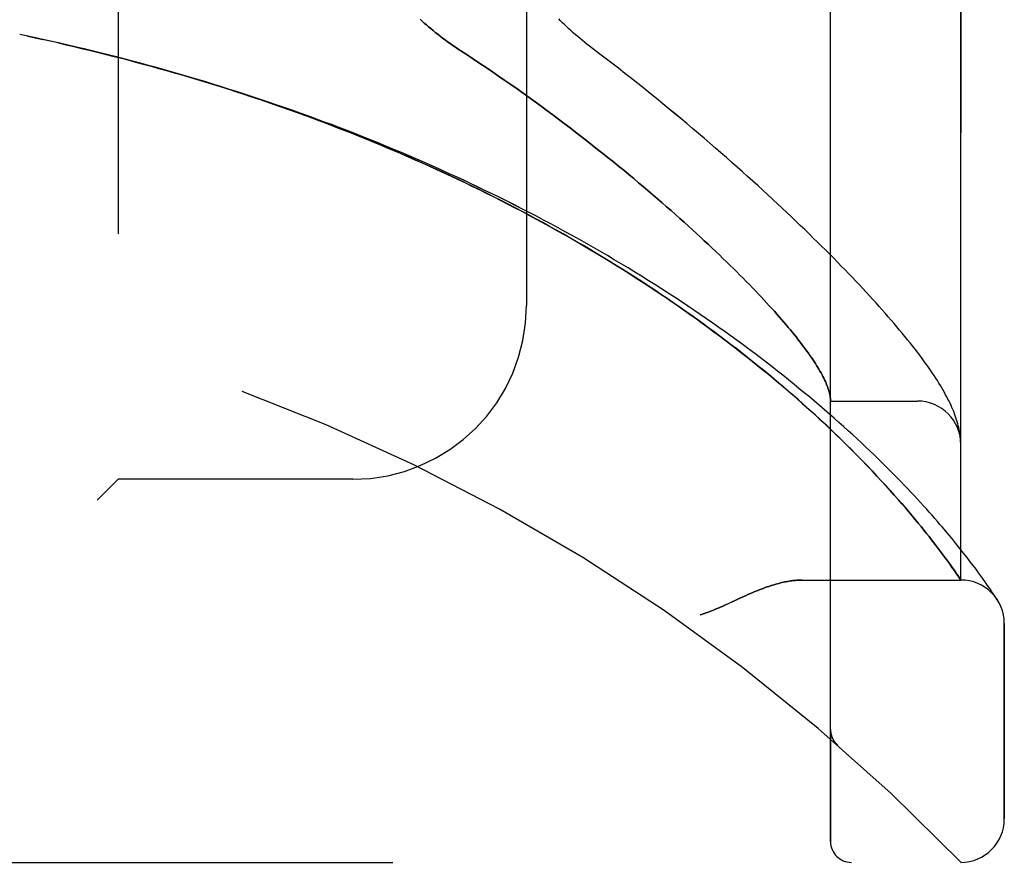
# Model space of a CAD drawing. Header units: inches. Extents: x 0 to 227, y 0 to 147.
# Tile 268 of 285: x 120.3 to 121.72, y 81.18 to 82.4. Entities that reach past the tile are written whole.
import ezdxf

# ---------------------------------------------------------------- set-up
doc = ezdxf.new("R2010")
doc.units = ezdxf.units.IN
doc.header["$LTSCALE"] = 12.466667
doc.header["$MEASUREMENT"] = 0
doc.linetypes.add('HIDDEN', pattern=[0.2, 0.1, -0.1])
doc.layers.add('LEFTHAND_DOOR_ASSEMBLY', color=7, linetype='CONTINUOUS')
doc.layers.add('RIGHTHAND_DOOR_ASSEMBLY', color=7, linetype='CONTINUOUS')

msp = doc.modelspace()

# ---------------------------------------------------------------- linework, layer by layer
at = {"layer": 'LEFTHAND_DOOR_ASSEMBLY', "color": 8, "linetype": 'HIDDEN'}
for p, q in [((121.4679, 81.213), (121.4679, 83.8555)), ((121.6554, 81.5893), (121.6554, 83.4793)), ((120.4429, 83.3343), (120.4429, 81.7343)), ((121.0304, 83.0843), (121.0304, 81.9843)), ((120.3129, 82.3719), (120.3014, 82.3743)), ((120.3245, 82.3694), (120.3125, 82.3719)), ((121.4679, 81.8468), (121.5929, 81.8468)), ((121.6545, 81.7966), (121.6544, 81.7977)), ((121.6546, 81.7959), (121.6545, 81.7966)), ((121.6547, 81.7952), (121.6546, 81.7959)), ((121.6549, 81.7935), (121.6548, 81.7942)), ((121.655, 81.7928), (121.6549, 81.7935)), ((121.655, 81.7922), (121.655, 81.7928)), ((121.6551, 81.7915), (121.655, 81.7922)), ((121.6551, 81.7908), (121.6551, 81.7915)), ((121.5048, 81.7699), (121.4964, 81.7785)), ((121.5128, 81.7618), (121.5048, 81.7699)), ((121.5205, 81.7539), (121.5128, 81.7618)), ((121.5277, 81.7462), (121.5205, 81.7539)), ((120.4429, 81.7343), (120.4129, 81.7043)), ((120.7804, 81.7343), (120.4429, 81.7343)), ((121.5347, 81.7388), (121.5277, 81.7462)), ((121.5413, 81.7317), (121.5347, 81.7388)), ((121.5477, 81.7247), (121.5413, 81.7317)), ((121.5537, 81.718), (121.5477, 81.7247)), ((121.5595, 81.7115), (121.5537, 81.718)), ((121.5651, 81.7052), (121.5595, 81.7115)), ((121.5704, 81.6991), (121.5651, 81.7052)), ((121.5756, 81.6931), (121.5704, 81.6991)), ((121.5805, 81.6874), (121.5756, 81.6931)), ((121.5852, 81.6818), (121.5805, 81.6874)), ((121.5897, 81.6764), (121.5852, 81.6818)), ((121.594, 81.6711), (121.5897, 81.6764)), ((121.5981, 81.6661), (121.594, 81.6711)), ((121.6021, 81.6611), (121.5981, 81.6661)), ((121.6358, 81.6571), (121.6289, 81.6652)), ((121.6059, 81.6563), (121.6021, 81.6611)), ((121.6096, 81.6517), (121.6059, 81.6563)), ((121.6131, 81.6472), (121.6096, 81.6517)), ((121.6422, 81.6493), (121.6358, 81.6571)), ((121.6483, 81.6419), (121.6422, 81.6493)), ((121.6165, 81.6429), (121.6131, 81.6472)), ((121.6197, 81.6387), (121.6165, 81.6429)), ((121.6243, 81.6326), (121.6197, 81.6387)), ((121.654, 81.6348), (121.6483, 81.6419)), ((121.6593, 81.6281), (121.654, 81.6348)), ((121.6286, 81.6269), (121.6243, 81.6326)), ((121.6326, 81.6214), (121.6286, 81.6269)), ((121.6364, 81.6163), (121.6326, 81.6214)), ((121.6643, 81.6218), (121.6593, 81.6281)), ((121.6689, 81.6157), (121.6643, 81.6218)), ((121.6398, 81.6115), (121.6364, 81.6163)), ((121.643, 81.607), (121.6398, 81.6115)), ((121.646, 81.6029), (121.643, 81.607)), ((121.6732, 81.6101), (121.6689, 81.6157)), ((121.6772, 81.6047), (121.6732, 81.6101)), ((121.6493, 81.5982), (121.646, 81.6029)), ((121.6519, 81.5944), (121.6493, 81.5982)), ((121.6809, 81.5997), (121.6772, 81.6047)), ((121.6843, 81.5951), (121.6809, 81.5997)), ((121.6874, 81.5907), (121.6843, 81.5951)), ((121.4273, 81.5893), (121.6554, 81.5893)), ((121.6903, 81.5867), (121.6874, 81.5907)), ((121.6929, 81.583), (121.6903, 81.5867)), ((121.6952, 81.5796), (121.6929, 81.583)), ((121.6973, 81.5765), (121.6952, 81.5796)), ((121.7001, 81.5725), (121.6973, 81.5765)), ((121.7024, 81.569), (121.7001, 81.5725)), ((121.7048, 81.5654), (121.7024, 81.569)), ((121.7068, 81.5624), (121.7048, 81.5654)), ((121.7179, 81.2455), (121.7179, 81.5268)), ((121.4679, 81.3743), (121.4679, 81.3698)), ((121.478, 81.3519), (121.4782, 81.3517)), ((119.5916, 81.183), (121.6554, 81.183))]:
    msp.add_line(p, q, dxfattribs=at)
for points in [[(120.8776, 82.3963), (120.8805, 82.3936), (120.8834, 82.3909), (120.8865, 82.3882), (120.8896, 82.3855), (120.8928, 82.3828), (120.896, 82.3801), (120.8993, 82.3774), (120.9027, 82.3747), (120.9062, 82.372), (120.9097, 82.3693), (120.9133, 82.3666), (120.917, 82.3639), (120.9207, 82.3613), (120.9244, 82.3586), (120.9283, 82.356), (120.9321, 82.3534), (120.9452, 82.3449)], [(121.1342, 82.3476), (121.1212, 82.3575), (121.1177, 82.3602), (121.1143, 82.3629), (121.1109, 82.3657), (121.1075, 82.3685), (121.1042, 82.3713), (121.101, 82.3741), (121.0977, 82.3769), (121.0946, 82.3798), (121.0915, 82.3826), (121.0884, 82.3855), (121.0854, 82.3884), (121.0825, 82.3912), (121.0796, 82.3941), (121.0768, 82.397)], [(120.3459, 82.3647), (120.3348, 82.3671), (120.3236, 82.3696)], [(120.3477, 82.3643), (120.3361, 82.3669), (120.3245, 82.3694)], [(121.6289, 81.6652), (121.6253, 81.6694), (121.6216, 81.6737), (121.6178, 81.678), (121.6139, 81.6825), (121.6099, 81.687), (121.6058, 81.6916), (121.6016, 81.6963), (121.5972, 81.701), (121.5928, 81.7059), (121.5882, 81.7108), (121.5835, 81.7158), (121.5787, 81.7208), (121.5738, 81.726), (121.5688, 81.7311), (121.5637, 81.7364), (121.5584, 81.7417), (121.5531, 81.7471), (121.5476, 81.7526), (121.542, 81.7581), (121.5363, 81.7637), (121.5305, 81.7693), (121.5246, 81.775), (121.5186, 81.7807), (121.5124, 81.7865), (121.5061, 81.7924), (121.4998, 81.7982), (121.4933, 81.8041), (121.4867, 81.8101), (121.48, 81.8161), (121.4732, 81.8221), (121.4662, 81.8282), (121.4592, 81.8343), (121.4521, 81.8404), (121.4449, 81.8466), (121.4375, 81.8527), (121.4301, 81.8589), (121.4225, 81.8651), (121.4149, 81.8714), (121.4072, 81.8776), (121.3993, 81.8839), (121.3914, 81.8901), (121.3834, 81.8964), (121.3753, 81.9027), (121.3671, 81.9089), (121.3588, 81.9152), (121.3504, 81.9215), (121.342, 81.9278), (121.3334, 81.934), (121.3248, 81.9403), (121.3161, 81.9466), (121.3073, 81.9528), (121.2984, 81.959), (121.2895, 81.9653), (121.2804, 81.9715), (121.2713, 81.9777), (121.2622, 81.9839), (121.2529, 81.99), (121.2436, 81.9962), (121.2342, 82.0023), (121.2248, 82.0084), (121.2152, 82.0144), (121.2057, 82.0205), (121.196, 82.0265), (121.1863, 82.0325), (121.1765, 82.0384), (121.1667, 82.0444), (121.1568, 82.0503), (121.1469, 82.0561), (121.1369, 82.0619), (121.1269, 82.0677), (121.1168, 82.0735), (121.1066, 82.0792), (121.0964, 82.0849), (121.0861, 82.0906), (121.0758, 82.0962), (121.0655, 82.1018), (121.0551, 82.1073), (121.0447, 82.1128), (121.0342, 82.1183), (121.0237, 82.1237), (121.0131, 82.1291), (121.0025, 82.1344), (120.9919, 82.1397), (120.9812, 82.1449), (120.9705, 82.1501), (120.9597, 82.1553), (120.949, 82.1604), (120.9381, 82.1655), (120.9273, 82.1705), (120.9164, 82.1755), (120.9055, 82.1804), (120.8946, 82.1853), (120.8836, 82.1902), (120.8726, 82.195), (120.8616, 82.1997), (120.8505, 82.2044), (120.8394, 82.2091), (120.8283, 82.2137), (120.8172, 82.2183), (120.806, 82.2228), (120.7948, 82.2272), (120.7836, 82.2317), (120.7724, 82.236), (120.7612, 82.2404), (120.7499, 82.2447), (120.7386, 82.2489), (120.7273, 82.2531), (120.716, 82.2572), (120.7046, 82.2613), (120.6933, 82.2653), (120.6819, 82.2693), (120.6705, 82.2733), (120.6591, 82.2772), (120.6477, 82.281), (120.6363, 82.2848), (120.6248, 82.2886), (120.6134, 82.2923), (120.6019, 82.2959), (120.5904, 82.2995), (120.5789, 82.3031), (120.5674, 82.3066), (120.5559, 82.3101), (120.5444, 82.3135), (120.5329, 82.3169), (120.5213, 82.3202), (120.5098, 82.3235), (120.4982, 82.3267), (120.4867, 82.3299), (120.4751, 82.333), (120.4636, 82.3361), (120.452, 82.3391), (120.4404, 82.3421), (120.4288, 82.345), (120.4172, 82.3479), (120.4056, 82.3508), (120.394, 82.3536), (120.3824, 82.3563), (120.3709, 82.359), (120.3593, 82.3617), (120.3459, 82.3647)], [(121.4964, 81.7785), (121.4919, 81.7828), (121.4874, 81.7873), (121.4828, 81.7919), (121.478, 81.7965), (121.4731, 81.8012), (121.468, 81.8061), (121.4628, 81.811), (121.4574, 81.8161), (121.4518, 81.8212), (121.4461, 81.8265), (121.4401, 81.8319), (121.434, 81.8375), (121.4277, 81.8431), (121.4212, 81.8489), (121.4145, 81.8548), (121.4076, 81.8607), (121.4006, 81.8667), (121.3935, 81.8728), (121.3863, 81.8789), (121.3789, 81.885), (121.3715, 81.8911), (121.3639, 81.8972), (121.3563, 81.9034), (121.3486, 81.9095), (121.3408, 81.9156), (121.333, 81.9218), (121.325, 81.9279), (121.3169, 81.9341), (121.3088, 81.9402), (121.3006, 81.9463), (121.2923, 81.9524), (121.284, 81.9586), (121.2755, 81.9646), (121.267, 81.9707), (121.2584, 81.9768), (121.2498, 81.9828), (121.241, 81.9889), (121.2322, 81.9949), (121.2234, 82.0009), (121.2145, 82.0068), (121.2055, 82.0128), (121.1964, 82.0187), (121.1873, 82.0245), (121.1781, 82.0304), (121.1689, 82.0362), (121.1596, 82.042), (121.1502, 82.0478), (121.1408, 82.0535), (121.1314, 82.0592), (121.1219, 82.0649), (121.1123, 82.0706), (121.1027, 82.0762), (121.093, 82.0817), (121.0833, 82.0873), (121.0736, 82.0927), (121.0638, 82.0982), (121.0539, 82.1036), (121.044, 82.109), (121.0341, 82.1143), (121.0241, 82.1196), (121.0141, 82.1249), (121.0041, 82.1301), (120.994, 82.1353), (120.9839, 82.1404), (120.9737, 82.1455), (120.9635, 82.1506), (120.9532, 82.1556), (120.943, 82.1606), (120.9327, 82.1655), (120.9223, 82.1704), (120.912, 82.1752), (120.9016, 82.18), (120.8911, 82.1847), (120.8807, 82.1894), (120.8702, 82.1941), (120.8597, 82.1987), (120.8491, 82.2033), (120.8386, 82.2078), (120.828, 82.2123), (120.8173, 82.2167), (120.8067, 82.2211), (120.796, 82.2255), (120.7854, 82.2298), (120.7746, 82.234), (120.7639, 82.2382), (120.7532, 82.2424), (120.7424, 82.2465), (120.7316, 82.2506), (120.7208, 82.2546), (120.7099, 82.2586), (120.6991, 82.2625), (120.6882, 82.2664), (120.6774, 82.2703), (120.6665, 82.2741), (120.6556, 82.2778), (120.6446, 82.2815), (120.6337, 82.2852), (120.6227, 82.2888), (120.6118, 82.2924), (120.6008, 82.2959), (120.5898, 82.2994), (120.5788, 82.3028), (120.5678, 82.3062), (120.5567, 82.3095), (120.5457, 82.3129), (120.5347, 82.3161), (120.5236, 82.3193), (120.5126, 82.3225), (120.5015, 82.3256), (120.4904, 82.3287), (120.4793, 82.3317), (120.4682, 82.3347), (120.4571, 82.3377), (120.446, 82.3406), (120.4349, 82.3434), (120.4238, 82.3462), (120.4127, 82.349), (120.4016, 82.3517), (120.3904, 82.3544), (120.3793, 82.357), (120.3682, 82.3596), (120.357, 82.3622)], [(120.9452, 82.3449), (120.9543, 82.3389), (120.9634, 82.3328), (120.9724, 82.3267), (120.9814, 82.3206), (120.9904, 82.3145), (120.9993, 82.3083), (121.0081, 82.3022), (121.0169, 82.296), (121.0257, 82.2898), (121.0343, 82.2836), (121.0429, 82.2773), (121.0515, 82.2711), (121.0599, 82.2649), (121.0684, 82.2586), (121.0767, 82.2524), (121.0849, 82.2462), (121.0931, 82.24), (121.1012, 82.2338), (121.1092, 82.2276), (121.1172, 82.2214), (121.125, 82.2153), (121.1328, 82.2091), (121.1405, 82.203), (121.1481, 82.197), (121.1556, 82.1909), (121.163, 82.1849), (121.1703, 82.1789), (121.1776, 82.1729), (121.1847, 82.167), (121.1918, 82.1611), (121.1987, 82.1552), (121.2056, 82.1494), (121.2124, 82.1436), (121.2191, 82.1378), (121.2256, 82.1321), (121.2321, 82.1265), (121.2385, 82.1209), (121.2448, 82.1153), (121.2511, 82.1098), (121.2572, 82.1043), (121.2632, 82.0989), (121.2691, 82.0935), (121.2749, 82.0881), (121.2807, 82.0829), (121.2863, 82.0776), (121.2919, 82.0724), (121.2973, 82.0673), (121.3027, 82.0622), (121.3079, 82.0572), (121.3131, 82.0522), (121.3182, 82.0473), (121.3232, 82.0424), (121.3281, 82.0376), (121.3329, 82.0329), (121.3376, 82.0282), (121.3422, 82.0235), (121.3467, 82.0189), (121.3512, 82.0144), (121.3555, 82.0099), (121.3598, 82.0055), (121.3639, 82.0011), (121.368, 81.9968), (121.372, 81.9925), (121.3759, 81.9883), (121.3797, 81.9841), (121.3834, 81.98), (121.3871, 81.976), (121.3906, 81.972), (121.3941, 81.9681), (121.3975, 81.9642), (121.4008, 81.9604), (121.404, 81.9566), (121.4071, 81.9529), (121.4102, 81.9492), (121.4131, 81.9456), (121.416, 81.9421), (121.4188, 81.9386), (121.4215, 81.9351), (121.4242, 81.9317), (121.4267, 81.9284), (121.4292, 81.9251), (121.4316, 81.9219), (121.4339, 81.9187), (121.4361, 81.9156), (121.4383, 81.9126), (121.4404, 81.9095), (121.4424, 81.9066), (121.4443, 81.9037), (121.4461, 81.9008), (121.4479, 81.898), (121.4496, 81.8953), (121.4512, 81.8926), (121.4527, 81.8899), (121.4542, 81.8873), (121.4556, 81.8848), (121.4569, 81.8823), (121.4581, 81.8798), (121.4593, 81.8774), (121.4604, 81.8751), (121.4614, 81.8728), (121.4623, 81.8706), (121.4632, 81.8684), (121.464, 81.8662), (121.4647, 81.8641), (121.4653, 81.8621), (121.4659, 81.8601), (121.4664, 81.8582), (121.4668, 81.8563), (121.4672, 81.8544), (121.4675, 81.8526), (121.4677, 81.8509)], [(121.6544, 81.7977), (121.654, 81.8003), (121.6536, 81.803), (121.653, 81.8058), (121.6524, 81.8085), (121.6517, 81.8114), (121.651, 81.8142), (121.6502, 81.8171), (121.6493, 81.82), (121.6483, 81.8229), (121.6473, 81.8258), (121.6462, 81.8287), (121.6451, 81.8317), (121.6439, 81.8346), (121.6426, 81.8376), (121.6412, 81.8406), (121.6398, 81.8436), (121.6384, 81.8467), (121.6368, 81.8497), (121.6352, 81.8529), (121.6335, 81.856), (121.6317, 81.8592), (121.6299, 81.8625), (121.6279, 81.8658), (121.6259, 81.8692), (121.6238, 81.8727), (121.6216, 81.8763), (121.6192, 81.8799), (121.6168, 81.8836), (121.6142, 81.8875), (121.6115, 81.8914), (121.6087, 81.8955), (121.6058, 81.8997), (121.6027, 81.9039), (121.5995, 81.9083), (121.5962, 81.9127), (121.5928, 81.9171), (121.5894, 81.9216), (121.5859, 81.9261), (121.5823, 81.9306), (121.5787, 81.9352), (121.5749, 81.9398), (121.5711, 81.9444), (121.5673, 81.9491), (121.5633, 81.9538), (121.5593, 81.9585), (121.5552, 81.9633), (121.551, 81.9682), (121.5467, 81.9731), (121.5423, 81.978), (121.5379, 81.983), (121.5334, 81.988), (121.5288, 81.9931), (121.5241, 81.9982), (121.5193, 82.0034), (121.5144, 82.0086), (121.5095, 82.0139), (121.5045, 82.0193), (121.4993, 82.0247), (121.4941, 82.0301), (121.4888, 82.0356), (121.4834, 82.0411), (121.4779, 82.0468), (121.4724, 82.0524), (121.4667, 82.0581), (121.4609, 82.0639), (121.4551, 82.0697), (121.4491, 82.0756), (121.4431, 82.0815), (121.437, 82.0875), (121.4308, 82.0936), (121.4244, 82.0997), (121.418, 82.1058), (121.4115, 82.112), (121.4049, 82.1183), (121.3982, 82.1246), (121.3914, 82.1309), (121.3845, 82.1373), (121.3775, 82.1438), (121.3704, 82.1503), (121.3632, 82.1569), (121.3559, 82.1635), (121.3485, 82.1701), (121.3411, 82.1768), (121.3335, 82.1836), (121.3258, 82.1904), (121.318, 82.1972), (121.3102, 82.2041), (121.3022, 82.211), (121.2942, 82.218), (121.286, 82.225), (121.2778, 82.232), (121.2695, 82.2391), (121.261, 82.2462), (121.2525, 82.2533), (121.2439, 82.2604), (121.2352, 82.2676), (121.2264, 82.2748), (121.2176, 82.2821), (121.2086, 82.2893), (121.1996, 82.2966), (121.1905, 82.3038), (121.1813, 82.3111), (121.172, 82.3184), (121.1626, 82.3257), (121.1532, 82.333), (121.1437, 82.3403), (121.1342, 82.3476)], [(121.4677, 81.8509), (121.4677, 81.8504), (121.4678, 81.8499), (121.4678, 81.8495), (121.4678, 81.8491), (121.4678, 81.8487), (121.4679, 81.8484), (121.4679, 81.8481), (121.4679, 81.8478)], [(121.6548, 81.7942), (121.6548, 81.7945), (121.6547, 81.7952)], [(121.6554, 81.7854), (121.6554, 81.7857), (121.6554, 81.7861), (121.6554, 81.7865), (121.6553, 81.7868), (121.6553, 81.7872), (121.6553, 81.7876), (121.6553, 81.7879), (121.6553, 81.7883), (121.6553, 81.7887), (121.6553, 81.789), (121.6552, 81.7894), (121.6552, 81.7898), (121.6552, 81.7901), (121.6551, 81.7908)], [(121.6554, 81.5893), (121.6554, 81.5893), (121.6519, 81.5944)], [(121.4273, 81.5893), (121.4258, 81.5893), (121.4241, 81.5892), (121.4225, 81.5892), (121.4208, 81.5891), (121.4191, 81.589), (121.4174, 81.5888), (121.4156, 81.5886), (121.4138, 81.5884), (121.412, 81.5882), (121.4101, 81.5879), (121.4082, 81.5876), (121.4062, 81.5873), (121.4042, 81.5869), (121.4022, 81.5865), (121.4001, 81.5861), (121.398, 81.5856), (121.3958, 81.5851), (121.3936, 81.5845), (121.3913, 81.5839), (121.389, 81.5832), (121.3866, 81.5825), (121.3842, 81.5818), (121.3817, 81.581), (121.3791, 81.5802), (121.3765, 81.5793), (121.3738, 81.5783), (121.371, 81.5773), (121.3682, 81.5762), (121.3653, 81.5751), (121.3622, 81.5739), (121.3591, 81.5726), (121.3559, 81.5713), (121.3525, 81.5698), (121.349, 81.5683), (121.3454, 81.5667), (121.3416, 81.565), (121.3376, 81.5631), (121.3206, 81.5552)], [(121.3206, 81.5552), (121.3167, 81.5534), (121.313, 81.5518), (121.3096, 81.5502), (121.3064, 81.5488), (121.3034, 81.5476), (121.3006, 81.5464), (121.298, 81.5453), (121.2955, 81.5444), (121.2932, 81.5435), (121.2909, 81.5427), (121.2887, 81.5419), (121.2866, 81.5412), (121.2845, 81.5405), (121.2824, 81.5399), (121.2804, 81.5393)], [(121.7078, 81.5608), (121.7078, 81.5608), (121.7068, 81.5624)], [(121.4679, 81.3741), (121.4679, 81.3737), (121.4679, 81.3731), (121.4679, 81.3725), (121.468, 81.3719), (121.468, 81.3713), (121.4681, 81.3707), (121.4682, 81.37), (121.4683, 81.3694), (121.4684, 81.3688), (121.4685, 81.3682), (121.4686, 81.3676), (121.4688, 81.367), (121.4689, 81.3664), (121.4691, 81.3659), (121.4693, 81.3653), (121.4695, 81.3647), (121.4697, 81.3641), (121.4699, 81.3636)], [(121.4699, 81.3636), (121.4701, 81.363), (121.4703, 81.3624), (121.4706, 81.3618), (121.4709, 81.3613), (121.4711, 81.3607), (121.4714, 81.3602), (121.4717, 81.3596), (121.472, 81.3591), (121.4723, 81.3586), (121.4727, 81.3581), (121.473, 81.3575), (121.4734, 81.357), (121.4737, 81.3566), (121.4741, 81.3561)], [(121.4782, 81.3517), (121.4779, 81.3519), (121.4777, 81.3521), (121.4775, 81.3523), (121.4772, 81.3526), (121.477, 81.3528), (121.4768, 81.353), (121.4766, 81.3532), (121.4764, 81.3534), (121.4762, 81.3536), (121.476, 81.3538), (121.4758, 81.3541), (121.4756, 81.3543), (121.4754, 81.3545), (121.4752, 81.3547), (121.475, 81.3549), (121.4748, 81.3552), (121.4746, 81.3554), (121.4744, 81.3556), (121.4742, 81.3558), (121.4741, 81.3561)]]:
    msp.add_lwpolyline(points, dxfattribs=at)
for centre, radius, start, end in [((119.6554, 79.2592), 2.7751, 43.8884, 90), ((120.7804, 81.9843), 0.25, 270, 360), ((121.5929, 81.7843), 0.0625, 0, 90), ((121.6554, 81.5268), 0.0625, 0, 90), ((121.6554, 81.2455), 0.0625, 270, 360), ((121.4979, 81.213), 0.03, 180, 270)]:
    msp.add_arc(centre, radius, start, end, dxfattribs=at)
at = {"layer": 'RIGHTHAND_DOOR_ASSEMBLY', "color": 8, "linetype": 'HIDDEN'}
for p, q in [((121.4679, 83.8555), (121.4679, 81.213)), ((121.6554, 83.4793), (121.6554, 81.5893)), ((120.4429, 83.3343), (120.4429, 81.7343)), ((121.0304, 83.0843), (121.0304, 81.9843)), ((120.3129, 82.3719), (120.3014, 82.3743)), ((120.3125, 82.3719), (120.3245, 82.3694)), ((120.3236, 82.3696), (120.3347, 82.3671)), ((120.3361, 82.3669), (120.3245, 82.3694)), ((120.3477, 82.3643), (120.3347, 82.3671)), ((121.4679, 81.8468), (121.5929, 81.8468)), ((121.6545, 81.7966), (121.6544, 81.7977)), ((121.6546, 81.7959), (121.6545, 81.7966)), ((121.6547, 81.7952), (121.6546, 81.7959)), ((121.6549, 81.7935), (121.6548, 81.7942)), ((121.655, 81.7929), (121.6549, 81.7935)), ((121.655, 81.7922), (121.655, 81.7929)), ((121.6551, 81.7915), (121.655, 81.7922)), ((121.6551, 81.7908), (121.6551, 81.7915)), ((121.6552, 81.7901), (121.6551, 81.7908)), ((121.4961, 81.7787), (121.5046, 81.7701)), ((121.5046, 81.7701), (121.5127, 81.762)), ((121.5127, 81.762), (121.5203, 81.7541)), ((121.5203, 81.7541), (121.5276, 81.7464)), ((120.4129, 81.7043), (120.4429, 81.7343)), ((120.7804, 81.7343), (120.4429, 81.7343)), ((121.5276, 81.7464), (121.5345, 81.739)), ((121.5345, 81.739), (121.5412, 81.7318)), ((121.5412, 81.7318), (121.5476, 81.7249)), ((121.5476, 81.7249), (121.5536, 81.7181)), ((121.5536, 81.7181), (121.5594, 81.7116)), ((121.5594, 81.7116), (121.565, 81.7053)), ((121.565, 81.7053), (121.5704, 81.6992)), ((121.5704, 81.6992), (121.5755, 81.6932)), ((121.5755, 81.6932), (121.5804, 81.6874)), ((121.5804, 81.6874), (121.5851, 81.6819)), ((121.5851, 81.6819), (121.5896, 81.6764)), ((121.5896, 81.6764), (121.5939, 81.6712)), ((121.5939, 81.6712), (121.5981, 81.6661)), ((121.5981, 81.6661), (121.6021, 81.6611)), ((121.6358, 81.6571), (121.6289, 81.6652)), ((121.6021, 81.6611), (121.6059, 81.6564)), ((121.6059, 81.6564), (121.6096, 81.6517)), ((121.6096, 81.6517), (121.6131, 81.6472)), ((121.6423, 81.6493), (121.6358, 81.6571)), ((121.6483, 81.6419), (121.6423, 81.6493)), ((121.6131, 81.6472), (121.6164, 81.6429)), ((121.6164, 81.6429), (121.6197, 81.6387)), ((121.6197, 81.6387), (121.6243, 81.6326)), ((121.654, 81.6348), (121.6483, 81.6419)), ((121.6594, 81.6281), (121.654, 81.6348)), ((121.6243, 81.6326), (121.6286, 81.6268)), ((121.6286, 81.6268), (121.6326, 81.6214)), ((121.6326, 81.6214), (121.6364, 81.6163)), ((121.6643, 81.6218), (121.6594, 81.6281)), ((121.6689, 81.6157), (121.6643, 81.6218)), ((121.6364, 81.6163), (121.6398, 81.6115)), ((121.6398, 81.6115), (121.6431, 81.607)), ((121.6431, 81.607), (121.646, 81.6029)), ((121.6732, 81.6101), (121.6689, 81.6157)), ((121.6772, 81.6047), (121.6732, 81.6101)), ((121.6809, 81.5997), (121.6772, 81.6047)), ((121.6843, 81.5951), (121.6809, 81.5997)), ((121.6874, 81.5907), (121.6843, 81.5951)), ((121.4273, 81.5893), (121.6554, 81.5893)), ((121.6903, 81.5867), (121.6874, 81.5907)), ((121.6929, 81.583), (121.6903, 81.5867)), ((121.6952, 81.5796), (121.6929, 81.583)), ((121.6973, 81.5765), (121.6952, 81.5796)), ((121.7001, 81.5725), (121.6973, 81.5765)), ((121.7024, 81.569), (121.7001, 81.5725)), ((121.7048, 81.5654), (121.7024, 81.569)), ((121.7068, 81.5624), (121.7048, 81.5654)), ((121.7068, 81.5624), (121.7081, 81.5603)), ((121.7078, 81.5608), (121.7077, 81.5609)), ((121.7081, 81.5603), (121.7078, 81.5608)), ((121.7179, 81.5268), (121.7179, 81.2455)), ((121.4679, 81.3743), (121.4679, 81.3698)), ((121.478, 81.3519), (121.4782, 81.3517)), ((119.5916, 81.183), (121.6554, 81.183))]:
    msp.add_line(p, q, dxfattribs=at)
for points in [[(120.9452, 82.3449), (120.9321, 82.3534), (120.9283, 82.356), (120.9244, 82.3586), (120.9207, 82.3613), (120.917, 82.3639), (120.9133, 82.3666), (120.9097, 82.3693), (120.9062, 82.372), (120.9027, 82.3747), (120.8993, 82.3774), (120.896, 82.3801), (120.8928, 82.3828), (120.8896, 82.3855), (120.8865, 82.3882), (120.8834, 82.3909), (120.8805, 82.3936), (120.8776, 82.3963)], [(121.1342, 82.3476), (121.1212, 82.3575), (121.1177, 82.3602), (121.1143, 82.3629), (121.1109, 82.3657), (121.1075, 82.3685), (121.1042, 82.3713), (121.1009, 82.3741), (121.0977, 82.3769), (121.0946, 82.3798), (121.0915, 82.3826), (121.0884, 82.3855), (121.0854, 82.3884), (121.0825, 82.3912), (121.0796, 82.3941), (121.0768, 82.397)], [(121.6289, 81.6652), (121.6253, 81.6694), (121.6216, 81.6737), (121.6178, 81.678), (121.6139, 81.6825), (121.6099, 81.687), (121.6058, 81.6916), (121.6016, 81.6963), (121.5972, 81.701), (121.5928, 81.7059), (121.5882, 81.7108), (121.5835, 81.7158), (121.5787, 81.7208), (121.5738, 81.7259), (121.5688, 81.7311), (121.5637, 81.7364), (121.5585, 81.7417), (121.5531, 81.7471), (121.5476, 81.7526), (121.542, 81.7581), (121.5363, 81.7637), (121.5305, 81.7693), (121.5246, 81.775), (121.5186, 81.7807), (121.5124, 81.7865), (121.5061, 81.7923), (121.4998, 81.7982), (121.4933, 81.8041), (121.4867, 81.8101), (121.48, 81.8161), (121.4732, 81.8221), (121.4663, 81.8282), (121.4592, 81.8343), (121.4521, 81.8404), (121.4449, 81.8466), (121.4375, 81.8527), (121.4301, 81.8589), (121.4225, 81.8651), (121.4149, 81.8714), (121.4072, 81.8776), (121.3993, 81.8839), (121.3914, 81.8901), (121.3834, 81.8964), (121.3753, 81.9027), (121.3671, 81.9089), (121.3588, 81.9152), (121.3504, 81.9215), (121.342, 81.9278), (121.3334, 81.934), (121.3248, 81.9403), (121.3161, 81.9466), (121.3073, 81.9528), (121.2984, 81.959), (121.2895, 81.9653), (121.2804, 81.9715), (121.2713, 81.9777), (121.2622, 81.9839), (121.2529, 81.99), (121.2436, 81.9962), (121.2342, 82.0023), (121.2248, 82.0084), (121.2152, 82.0144), (121.2057, 82.0205), (121.196, 82.0265), (121.1863, 82.0325), (121.1765, 82.0384), (121.1667, 82.0444), (121.1568, 82.0502), (121.1469, 82.0561), (121.1369, 82.0619), (121.1269, 82.0677), (121.1168, 82.0735), (121.1066, 82.0792), (121.0964, 82.0849), (121.0862, 82.0906), (121.0759, 82.0962), (121.0655, 82.1018), (121.0551, 82.1073), (121.0447, 82.1128), (121.0342, 82.1183), (121.0237, 82.1237), (121.0131, 82.129), (121.0025, 82.1344), (120.9919, 82.1397), (120.9812, 82.1449), (120.9705, 82.1501), (120.9598, 82.1553), (120.949, 82.1604), (120.9382, 82.1655), (120.9273, 82.1705), (120.9164, 82.1755), (120.9055, 82.1804), (120.8946, 82.1853), (120.8836, 82.1902), (120.8726, 82.195), (120.8616, 82.1997), (120.8505, 82.2044), (120.8394, 82.2091), (120.8283, 82.2137), (120.8172, 82.2182), (120.806, 82.2228), (120.7948, 82.2272), (120.7836, 82.2317), (120.7724, 82.236), (120.7612, 82.2404), (120.7499, 82.2446), (120.7386, 82.2489), (120.7273, 82.2531), (120.716, 82.2572), (120.7047, 82.2613), (120.6933, 82.2653), (120.6819, 82.2693), (120.6705, 82.2733), (120.6591, 82.2772), (120.6477, 82.281), (120.6363, 82.2848), (120.6249, 82.2886), (120.6134, 82.2923), (120.6019, 82.2959), (120.5904, 82.2995), (120.579, 82.3031), (120.5675, 82.3066), (120.5559, 82.3101), (120.5444, 82.3135), (120.5329, 82.3169), (120.5214, 82.3202), (120.5098, 82.3235), (120.4983, 82.3267), (120.4867, 82.3299), (120.4751, 82.333), (120.4636, 82.3361), (120.452, 82.3391), (120.4404, 82.3421), (120.4288, 82.345), (120.4172, 82.3479), (120.4056, 82.3508), (120.3941, 82.3536), (120.3825, 82.3563), (120.3709, 82.359), (120.3593, 82.3617), (120.3459, 82.3647)], [(120.357, 82.3622), (120.3681, 82.3596), (120.3793, 82.357), (120.3904, 82.3544), (120.4015, 82.3517), (120.4126, 82.349), (120.4237, 82.3462), (120.4348, 82.3434), (120.4459, 82.3406), (120.457, 82.3377), (120.4681, 82.3347), (120.4792, 82.3317), (120.4903, 82.3287), (120.5014, 82.3256), (120.5124, 82.3225), (120.5235, 82.3194), (120.5345, 82.3162), (120.5456, 82.3129), (120.5566, 82.3096), (120.5676, 82.3063), (120.5786, 82.3029), (120.5896, 82.2994), (120.6006, 82.296), (120.6116, 82.2924), (120.6225, 82.2889), (120.6335, 82.2852), (120.6444, 82.2816), (120.6553, 82.2779), (120.6662, 82.2741), (120.6771, 82.2703), (120.688, 82.2665), (120.6989, 82.2626), (120.7097, 82.2587), (120.7205, 82.2547), (120.7313, 82.2507), (120.7421, 82.2466), (120.7529, 82.2425), (120.7636, 82.2383), (120.7743, 82.2341), (120.785, 82.2299), (120.7957, 82.2256), (120.8064, 82.2212), (120.817, 82.2169), (120.8276, 82.2124), (120.8382, 82.2079), (120.8488, 82.2034), (120.8593, 82.1989), (120.8698, 82.1942), (120.8803, 82.1896), (120.8908, 82.1849), (120.9012, 82.1802), (120.9116, 82.1754), (120.922, 82.1705), (120.9323, 82.1657), (120.9426, 82.1607), (120.9528, 82.1558), (120.9631, 82.1508), (120.9733, 82.1457), (120.9834, 82.1406), (120.9936, 82.1355), (121.0037, 82.1303), (121.0137, 82.1251), (121.0237, 82.1199), (121.0337, 82.1146), (121.0436, 82.1092), (121.0535, 82.1039), (121.0633, 82.0985), (121.0731, 82.093), (121.0829, 82.0875), (121.0926, 82.082), (121.1022, 82.0764), (121.1118, 82.0708), (121.1214, 82.0652), (121.1309, 82.0595), (121.1404, 82.0538), (121.1498, 82.0481), (121.1591, 82.0423), (121.1684, 82.0365), (121.1776, 82.0307), (121.1868, 82.0249), (121.1959, 82.019), (121.205, 82.0131), (121.214, 82.0071), (121.2229, 82.0012), (121.2317, 81.9952), (121.2405, 81.9892), (121.2493, 81.9832), (121.2579, 81.9771), (121.2665, 81.9711), (121.275, 81.965), (121.2834, 81.9589), (121.2918, 81.9528), (121.3001, 81.9467), (121.3083, 81.9406), (121.3164, 81.9345), (121.3245, 81.9283), (121.3324, 81.9222), (121.3403, 81.916), (121.3481, 81.9099), (121.3558, 81.9038), (121.3634, 81.8976), (121.371, 81.8915), (121.3784, 81.8854), (121.3857, 81.8793), (121.393, 81.8732), (121.4001, 81.8671), (121.4072, 81.8611), (121.414, 81.8552), (121.4207, 81.8493), (121.4272, 81.8435), (121.4336, 81.8378), (121.4398, 81.8323), (121.4457, 81.8269), (121.4515, 81.8215), (121.4571, 81.8164), (121.4625, 81.8113), (121.4677, 81.8064), (121.4728, 81.8015), (121.4777, 81.7968), (121.4825, 81.7921), (121.4872, 81.7876), (121.4917, 81.7831), (121.4961, 81.7787)], [(121.4677, 81.8509), (121.4675, 81.8526), (121.4672, 81.8544), (121.4668, 81.8563), (121.4664, 81.8582), (121.4659, 81.8601), (121.4653, 81.8621), (121.4647, 81.8641), (121.464, 81.8662), (121.4632, 81.8684), (121.4623, 81.8706), (121.4614, 81.8728), (121.4604, 81.8751), (121.4593, 81.8774), (121.4581, 81.8798), (121.4569, 81.8823), (121.4556, 81.8848), (121.4542, 81.8873), (121.4527, 81.8899), (121.4512, 81.8926), (121.4496, 81.8953), (121.4479, 81.898), (121.4461, 81.9008), (121.4443, 81.9037), (121.4424, 81.9066), (121.4404, 81.9095), (121.4383, 81.9126), (121.4361, 81.9156), (121.4339, 81.9187), (121.4316, 81.9219), (121.4292, 81.9251), (121.4267, 81.9284), (121.4242, 81.9317), (121.4215, 81.9351), (121.4188, 81.9386), (121.416, 81.9421), (121.4131, 81.9456), (121.4102, 81.9492), (121.4071, 81.9529), (121.404, 81.9566), (121.4008, 81.9604), (121.3975, 81.9642), (121.3941, 81.9681), (121.3906, 81.972), (121.3871, 81.976), (121.3834, 81.98), (121.3797, 81.9841), (121.3759, 81.9883), (121.372, 81.9925), (121.368, 81.9968), (121.3639, 82.0011), (121.3598, 82.0055), (121.3555, 82.0099), (121.3512, 82.0144), (121.3467, 82.0189), (121.3422, 82.0235), (121.3376, 82.0282), (121.3329, 82.0329), (121.3281, 82.0376), (121.3232, 82.0424), (121.3182, 82.0473), (121.3131, 82.0522), (121.3079, 82.0572), (121.3027, 82.0622), (121.2973, 82.0673), (121.2919, 82.0724), (121.2863, 82.0776), (121.2807, 82.0829), (121.2749, 82.0881), (121.2691, 82.0935), (121.2632, 82.0989), (121.2572, 82.1043), (121.2511, 82.1098), (121.2448, 82.1153), (121.2385, 82.1209), (121.2321, 82.1265), (121.2256, 82.1321), (121.2191, 82.1378), (121.2124, 82.1436), (121.2056, 82.1494), (121.1987, 82.1552), (121.1918, 82.1611), (121.1847, 82.167), (121.1776, 82.1729), (121.1703, 82.1789), (121.163, 82.1849), (121.1556, 82.1909), (121.1481, 82.197), (121.1405, 82.203), (121.1328, 82.2091), (121.125, 82.2153), (121.1172, 82.2214), (121.1092, 82.2276), (121.1012, 82.2338), (121.0931, 82.24), (121.0849, 82.2462), (121.0767, 82.2524), (121.0684, 82.2586), (121.0599, 82.2649), (121.0515, 82.2711), (121.0429, 82.2773), (121.0343, 82.2836), (121.0257, 82.2898), (121.0169, 82.296), (121.0081, 82.3022), (120.9993, 82.3083), (120.9904, 82.3145), (120.9814, 82.3206), (120.9724, 82.3267), (120.9634, 82.3328), (120.9543, 82.3389), (120.9452, 82.3449)], [(121.6544, 81.7977), (121.654, 81.8003), (121.6536, 81.803), (121.653, 81.8058), (121.6524, 81.8086), (121.6517, 81.8114), (121.651, 81.8142), (121.6502, 81.8171), (121.6493, 81.82), (121.6483, 81.8229), (121.6473, 81.8258), (121.6462, 81.8287), (121.6451, 81.8317), (121.6439, 81.8346), (121.6426, 81.8376), (121.6412, 81.8406), (121.6398, 81.8436), (121.6384, 81.8467), (121.6368, 81.8497), (121.6352, 81.8529), (121.6335, 81.856), (121.6317, 81.8592), (121.6299, 81.8625), (121.6279, 81.8658), (121.6259, 81.8692), (121.6238, 81.8727), (121.6216, 81.8763), (121.6192, 81.8799), (121.6168, 81.8836), (121.6142, 81.8875), (121.6115, 81.8914), (121.6087, 81.8955), (121.6057, 81.8997), (121.6027, 81.9039), (121.5995, 81.9083), (121.5962, 81.9127), (121.5928, 81.9171), (121.5894, 81.9216), (121.5859, 81.9261), (121.5823, 81.9307), (121.5786, 81.9352), (121.5749, 81.9398), (121.5711, 81.9444), (121.5673, 81.9491), (121.5633, 81.9538), (121.5593, 81.9585), (121.5551, 81.9633), (121.551, 81.9682), (121.5467, 81.9731), (121.5423, 81.978), (121.5379, 81.983), (121.5334, 81.988), (121.5288, 81.9931), (121.5241, 81.9982), (121.5193, 82.0034), (121.5144, 82.0086), (121.5095, 82.0139), (121.5044, 82.0193), (121.4993, 82.0247), (121.4941, 82.0301), (121.4888, 82.0356), (121.4834, 82.0412), (121.4779, 82.0468), (121.4724, 82.0524), (121.4667, 82.0581), (121.4609, 82.0639), (121.4551, 82.0697), (121.4491, 82.0756), (121.4431, 82.0815), (121.437, 82.0875), (121.4307, 82.0936), (121.4244, 82.0997), (121.418, 82.1058), (121.4115, 82.112), (121.4049, 82.1183), (121.3982, 82.1246), (121.3914, 82.1309), (121.3845, 82.1373), (121.3775, 82.1438), (121.3704, 82.1503), (121.3632, 82.1569), (121.3559, 82.1635), (121.3485, 82.1701), (121.3411, 82.1769), (121.3335, 82.1836), (121.3258, 82.1904), (121.318, 82.1972), (121.3102, 82.2041), (121.3022, 82.211), (121.2942, 82.218), (121.286, 82.225), (121.2778, 82.232), (121.2694, 82.2391), (121.261, 82.2462), (121.2525, 82.2533), (121.2439, 82.2605), (121.2352, 82.2676), (121.2264, 82.2748), (121.2176, 82.2821), (121.2086, 82.2893), (121.1996, 82.2966), (121.1905, 82.3039), (121.1813, 82.3111), (121.172, 82.3184), (121.1626, 82.3257), (121.1532, 82.333), (121.1437, 82.3403), (121.1342, 82.3476)], [(121.4679, 81.8478), (121.4679, 81.8481), (121.4679, 81.8484), (121.4678, 81.8487), (121.4678, 81.8491), (121.4678, 81.8495), (121.4678, 81.8499), (121.4677, 81.8504), (121.4677, 81.8509)], [(121.6548, 81.7942), (121.6548, 81.7945), (121.6547, 81.7952)], [(121.6554, 81.7854), (121.6554, 81.7857), (121.6554, 81.7861), (121.6554, 81.7865), (121.6553, 81.7868), (121.6553, 81.7872), (121.6553, 81.7876), (121.6553, 81.788), (121.6553, 81.7883), (121.6553, 81.7887), (121.6553, 81.789), (121.6552, 81.7894), (121.6552, 81.7901)], [(121.646, 81.6029), (121.6493, 81.5981), (121.65, 81.5971), (121.6554, 81.5893)], [(121.3334, 81.5612), (121.3415, 81.565), (121.3454, 81.5667), (121.349, 81.5683), (121.3525, 81.5698), (121.3559, 81.5713), (121.3591, 81.5726), (121.3622, 81.5739), (121.3652, 81.5751), (121.3682, 81.5762), (121.371, 81.5773), (121.3738, 81.5783), (121.3765, 81.5793), (121.3791, 81.5802), (121.3817, 81.581), (121.3842, 81.5818), (121.3866, 81.5825), (121.389, 81.5832), (121.3913, 81.5839), (121.3936, 81.5845), (121.3958, 81.5851), (121.398, 81.5856), (121.4001, 81.5861), (121.4022, 81.5865), (121.4042, 81.5869), (121.4062, 81.5873), (121.4082, 81.5876), (121.4101, 81.5879), (121.412, 81.5882), (121.4138, 81.5884), (121.4156, 81.5886), (121.4174, 81.5888), (121.4191, 81.589), (121.4208, 81.5891), (121.4225, 81.5892), (121.4241, 81.5892), (121.4258, 81.5893), (121.4273, 81.5893)], [(121.2804, 81.5393), (121.2824, 81.5399), (121.2845, 81.5405), (121.2866, 81.5412), (121.2887, 81.5419), (121.2909, 81.5427), (121.2932, 81.5435), (121.2955, 81.5444), (121.298, 81.5453), (121.3006, 81.5464), (121.3034, 81.5476), (121.3064, 81.5488), (121.3096, 81.5502), (121.313, 81.5518), (121.3167, 81.5534), (121.3334, 81.5612)], [(121.4699, 81.3634), (121.4697, 81.364), (121.4695, 81.3646), (121.4693, 81.3652), (121.4691, 81.3658), (121.4689, 81.3664), (121.4688, 81.367), (121.4686, 81.3676), (121.4685, 81.3682), (121.4684, 81.3688), (121.4683, 81.3694), (121.4682, 81.37), (121.4681, 81.3706), (121.468, 81.3712), (121.468, 81.3719), (121.4679, 81.3725), (121.4679, 81.3731), (121.4679, 81.3737), (121.4679, 81.3741)], [(121.4741, 81.3561), (121.4737, 81.3566), (121.4733, 81.357), (121.473, 81.3575), (121.4727, 81.358), (121.4724, 81.3585), (121.472, 81.3591), (121.4717, 81.3596), (121.4715, 81.3601), (121.4712, 81.3607), (121.4709, 81.3612), (121.4706, 81.3618), (121.4704, 81.3623), (121.4701, 81.3629), (121.4699, 81.3634)], [(121.4741, 81.3561), (121.4742, 81.3559), (121.4744, 81.3556), (121.4746, 81.3554), (121.4748, 81.3552), (121.475, 81.3549), (121.4752, 81.3547), (121.4754, 81.3545), (121.4756, 81.3543), (121.4758, 81.3541), (121.476, 81.3538), (121.4762, 81.3536), (121.4764, 81.3534), (121.4766, 81.3532), (121.4768, 81.353), (121.477, 81.3528), (121.4772, 81.3526), (121.4775, 81.3523), (121.4777, 81.3521), (121.4779, 81.3519), (121.4782, 81.3517)]]:
    msp.add_lwpolyline(points, dxfattribs=at)
for centre, radius, start, end in [((119.6554, 79.2592), 2.7751, 43.8884, 90), ((120.7804, 81.9843), 0.25, 270, 360), ((121.5929, 81.7843), 0.0625, 0, 90), ((121.6554, 81.5268), 0.0625, 0, 90), ((121.6554, 81.2455), 0.0625, 270, 360), ((121.4979, 81.213), 0.03, 180, 270)]:
    msp.add_arc(centre, radius, start, end, dxfattribs=at)

doc.saveas('drawing.dxf')
